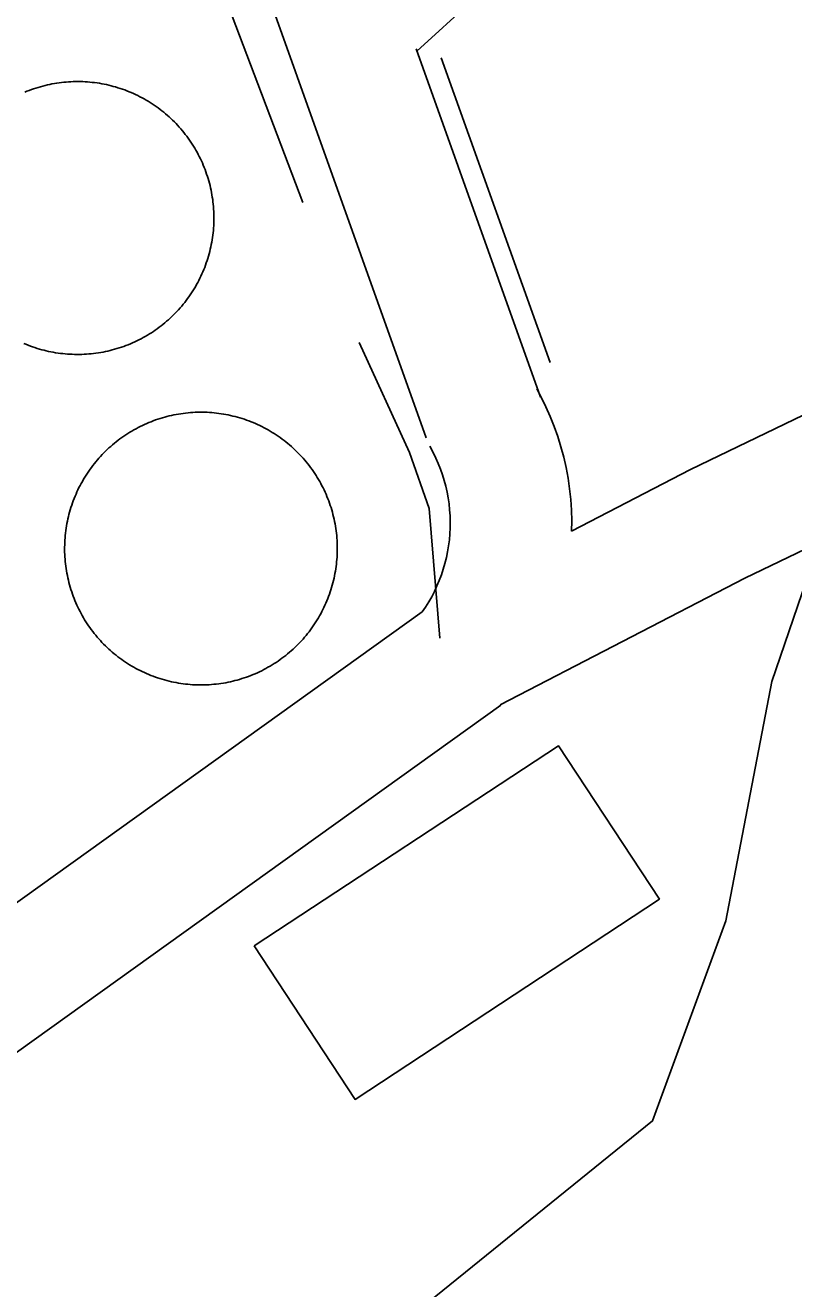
# Model space of a CAD drawing. Extents: x 3567028 to 3605064, y 510945 to 536587.
# Drawn here: x 3599916.5 to 3600106.3, y 526088.3 to 526400.2 of the extents above; entities that cross this region are included whole.
import ezdxf

# ---------------------------------------------------------------- set-up
doc = ezdxf.new("R2010")
doc.units = 0
for name, color, linetype in [('V-BLDG-OTLN', 7, 'Continuous'), ('V-DOMW-TANK', 7, 'Continuous'), ('V-ROAD-CNTR', 7, 'Continuous'), ('V-SITE-OTLN', 7, 'Continuous'), ('V-TOPO-SHOR', 7, 'Continuous')]:
    doc.layers.add(name, color=color, linetype=linetype)

msp = doc.modelspace()

# ---------------------------------------------------------------- linework, layer by layer
at = {"layer": 'V-BLDG-OTLN'}
msp.add_lwpolyline([(3599973.08, 526172.89), (3600048.24, 526222.35), (3600073.18, 526184.46), (3599998.02, 526134.99)], close=True, dxfattribs=at)
at = {"layer": 'V-DOMW-TANK'}
for points in [[(3599916.4, 526383.7), (3599916.94, 526383.93), (3599917.49, 526384.14), (3599918.04, 526384.35), (3599918.6, 526384.54), (3599919.16, 526384.72), (3599919.72, 526384.9), (3599920.28, 526385.07), (3599920.85, 526385.22), (3599921.42, 526385.36), (3599921.99, 526385.5), (3599922.57, 526385.62), (3599923.14, 526385.74), (3599923.72, 526385.84), (3599924.3, 526385.94), (3599924.89, 526386.02), (3599925.47, 526386.1), (3599926.05, 526386.16), (3599926.64, 526386.22), (3599927.22, 526386.26), (3599927.81, 526386.29), (3599928.4, 526386.32), (3599928.99, 526386.33), (3599929.58, 526386.33), (3599930.16, 526386.33), (3599930.75, 526386.31), (3599931.34, 526386.28), (3599931.92, 526386.24)], [(3599931.92, 526386.24), (3599932.51, 526386.19), (3599933.1, 526386.14), (3599933.68, 526386.07), (3599934.26, 526385.99), (3599934.84, 526385.9), (3599935.42, 526385.8), (3599936, 526385.69), (3599936.58, 526385.57), (3599937.15, 526385.44), (3599937.72, 526385.3), (3599938.29, 526385.15), (3599938.86, 526384.99), (3599939.42, 526384.82), (3599939.98, 526384.65), (3599940.54, 526384.46), (3599941.09, 526384.26), (3599941.64, 526384.05), (3599942.19, 526383.83), (3599942.73, 526383.6), (3599943.26, 526383.37), (3599943.8, 526383.12), (3599944.33, 526382.87), (3599944.85, 526382.6), (3599945.38, 526382.33), (3599945.89, 526382.05), (3599946.4, 526381.76), (3599946.91, 526381.45), (3599947.41, 526381.15), (3599947.9, 526380.83), (3599948.39, 526380.5), (3599948.88, 526380.17), (3599949.35, 526379.82), (3599949.82, 526379.47), (3599950.29, 526379.11), (3599950.75, 526378.74), (3599951.2, 526378.37), (3599951.65, 526377.98), (3599952.08, 526377.59), (3599952.52, 526377.19), (3599952.94, 526376.79), (3599953.36, 526376.37), (3599953.77, 526375.95), (3599954.17, 526375.53), (3599954.57, 526375.09), (3599954.95, 526374.65), (3599955.34, 526374.2), (3599955.71, 526373.74), (3599956.07, 526373.28), (3599956.43, 526372.81), (3599956.78, 526372.34), (3599957.12, 526371.86), (3599957.45, 526371.37), (3599957.77, 526370.89), (3599958.08, 526370.39), (3599958.39, 526369.88), (3599958.69, 526369.38), (3599958.97, 526368.86), (3599959.25, 526368.34), (3599959.52, 526367.82), (3599959.78, 526367.29), (3599960.04, 526366.76), (3599960.28, 526366.23), (3599960.51, 526365.69), (3599960.73, 526365.14), (3599960.94, 526364.59), (3599961.15, 526364.04), (3599961.34, 526363.49), (3599961.53, 526362.93), (3599961.7, 526362.37), (3599961.87, 526361.8), (3599962.02, 526361.24), (3599962.17, 526360.67), (3599962.3, 526360.1), (3599962.43, 526359.52), (3599962.54, 526358.94), (3599962.65, 526358.36), (3599962.74, 526357.79), (3599962.83, 526357.2), (3599962.9, 526356.62), (3599962.96, 526356.04), (3599963.02, 526355.45), (3599963.06, 526354.86), (3599963.09, 526354.28), (3599963.12, 526353.69), (3599963.13, 526353.1), (3599963.14, 526352.51), (3599963.13, 526351.92), (3599963.11, 526351.34), (3599963.08, 526350.75), (3599963.04, 526350.16), (3599963, 526349.58), (3599962.94, 526348.99), (3599962.87, 526348.41), (3599962.79, 526347.82), (3599962.7, 526347.24), (3599962.6, 526346.67), (3599962.49, 526346.08), (3599962.37, 526345.51), (3599962.24, 526344.94), (3599962.1, 526344.36)], [(3599962.1, 526344.36), (3599961.95, 526343.8), (3599961.79, 526343.23), (3599961.63, 526342.67), (3599961.45, 526342.11), (3599961.26, 526341.55), (3599961.06, 526341), (3599960.85, 526340.45), (3599960.63, 526339.9), (3599960.41, 526339.36), (3599960.17, 526338.82), (3599959.92, 526338.29), (3599959.67, 526337.76), (3599959.4, 526337.23), (3599959.13, 526336.71), (3599958.85, 526336.2), (3599958.56, 526335.68), (3599958.26, 526335.18), (3599957.95, 526334.68), (3599957.63, 526334.18), (3599957.3, 526333.7), (3599956.97, 526333.21), (3599956.63, 526332.73), (3599956.27, 526332.26), (3599955.91, 526331.8), (3599955.54, 526331.34), (3599955.17, 526330.89), (3599954.79, 526330.44), (3599954.39, 526330), (3599954, 526329.57), (3599953.59, 526329.14), (3599953.18, 526328.73), (3599952.75, 526328.32), (3599952.33, 526327.91), (3599951.89, 526327.52), (3599951.45, 526327.13), (3599951, 526326.75), (3599950.55, 526326.38), (3599950.08, 526326.01), (3599949.62, 526325.66), (3599949.14, 526325.31), (3599948.66, 526324.97), (3599948.18, 526324.64), (3599947.69, 526324.32), (3599947.19, 526324), (3599946.69, 526323.7), (3599946.18, 526323.4), (3599945.66, 526323.11), (3599945.15, 526322.83), (3599944.62, 526322.56), (3599944.1, 526322.3), (3599943.56, 526322.05), (3599943.03, 526321.81), (3599942.49, 526321.58), (3599941.95, 526321.36), (3599941.4, 526321.14), (3599940.85, 526320.94), (3599940.29, 526320.74), (3599939.73, 526320.56), (3599939.17, 526320.39), (3599938.61, 526320.22)], [(3599938.61, 526320.22), (3599938.04, 526320.07), (3599937.47, 526319.92), (3599936.9, 526319.79), (3599936.32, 526319.66), (3599935.75, 526319.55), (3599935.17, 526319.44), (3599934.59, 526319.35), (3599934, 526319.26), (3599933.42, 526319.19), (3599932.84, 526319.12), (3599932.25, 526319.07), (3599931.66, 526319.03), (3599931.08, 526318.99), (3599930.49, 526318.97), (3599929.9, 526318.95), (3599929.31, 526318.95), (3599928.73, 526318.96), (3599928.14, 526318.98), (3599927.55, 526319.01), (3599926.96, 526319.04), (3599926.38, 526319.09), (3599925.79, 526319.15), (3599925.21, 526319.22), (3599924.63, 526319.3), (3599924.04, 526319.39), (3599923.46, 526319.49), (3599922.89, 526319.59), (3599922.31, 526319.71), (3599921.74, 526319.84), (3599921.17, 526319.98), (3599920.6, 526320.13), (3599920.03, 526320.29), (3599919.47, 526320.46), (3599918.91, 526320.64), (3599918.35, 526320.83), (3599917.8, 526321.03), (3599917.25, 526321.23), (3599916.7, 526321.45), (3599916.16, 526321.68)], [(3599929.05, 526257.62), (3599928.82, 526258.16), (3599928.6, 526258.7), (3599928.39, 526259.25), (3599928.19, 526259.8), (3599928, 526260.36), (3599927.81, 526260.92), (3599927.64, 526261.48), (3599927.48, 526262.05), (3599927.33, 526262.61), (3599927.19, 526263.18), (3599927.06, 526263.76), (3599926.94, 526264.33), (3599926.82, 526264.91), (3599926.72, 526265.49), (3599926.63, 526266.07), (3599926.55, 526266.65), (3599926.48, 526267.23), (3599926.42, 526267.82), (3599926.37, 526268.4), (3599926.33, 526268.99), (3599926.3, 526269.58), (3599926.27, 526270.16), (3599926.27, 526270.75), (3599926.27, 526271.34), (3599926.28, 526271.93), (3599926.3, 526272.51), (3599926.33, 526273.1), (3599926.37, 526273.69), (3599926.42, 526274.27), (3599926.48, 526274.86), (3599926.56, 526275.44), (3599926.64, 526276.02), (3599926.73, 526276.6), (3599926.83, 526277.18), (3599926.95, 526277.76), (3599927.07, 526278.33), (3599927.2, 526278.91), (3599927.34, 526279.47), (3599927.5, 526280.04), (3599927.66, 526280.61), (3599927.83, 526281.17), (3599928.01, 526281.73), (3599928.21, 526282.28), (3599928.41, 526282.83), (3599928.62, 526283.38), (3599928.84, 526283.93), (3599929.07, 526284.47), (3599929.31, 526285.01), (3599929.56, 526285.54), (3599929.81, 526286.07), (3599930.08, 526286.59), (3599930.36, 526287.11), (3599930.64, 526287.62), (3599930.94, 526288.13), (3599931.24, 526288.64), (3599931.55, 526289.13), (3599931.87, 526289.63), (3599932.2, 526290.11), (3599932.54, 526290.59), (3599932.89, 526291.07), (3599933.24, 526291.54), (3599933.6, 526292), (3599933.97, 526292.46), (3599934.35, 526292.91), (3599934.74, 526293.35), (3599935.13, 526293.79), (3599935.53, 526294.21), (3599935.94, 526294.64), (3599936.36, 526295.05), (3599936.78, 526295.46), (3599937.21, 526295.86), (3599937.65, 526296.26), (3599938.09, 526296.64), (3599938.54, 526297.02), (3599939, 526297.39), (3599939.46, 526297.75), (3599939.93, 526298.1), (3599940.41, 526298.45), (3599940.89, 526298.78), (3599941.38, 526299.11), (3599941.87, 526299.43), (3599942.37, 526299.74), (3599942.87, 526300.04), (3599943.38, 526300.34), (3599943.89, 526300.62), (3599944.42, 526300.9), (3599944.94, 526301.17), (3599945.47, 526301.42), (3599946, 526301.67), (3599946.54, 526301.91), (3599947.08, 526302.14), (3599947.62, 526302.35), (3599948.17, 526302.57), (3599948.72, 526302.77), (3599949.28, 526302.96), (3599949.84, 526303.14), (3599950.4, 526303.31), (3599950.97, 526303.47), (3599951.53, 526303.62), (3599952.1, 526303.77)], [(3599952.1, 526303.77), (3599952.68, 526303.9), (3599953.25, 526304.02), (3599953.83, 526304.13), (3599954.41, 526304.23), (3599954.99, 526304.32), (3599955.57, 526304.4), (3599956.15, 526304.48), (3599956.74, 526304.54), (3599957.32, 526304.59), (3599957.91, 526304.63), (3599958.5, 526304.66), (3599959.08, 526304.68), (3599959.67, 526304.69), (3599960.26, 526304.69), (3599960.85, 526304.68), (3599961.43, 526304.66), (3599962.02, 526304.63), (3599962.61, 526304.58), (3599963.19, 526304.53), (3599963.78, 526304.47), (3599964.36, 526304.4), (3599964.94, 526304.31), (3599965.52, 526304.22), (3599966.1, 526304.12), (3599966.68, 526304.01), (3599967.25, 526303.88), (3599967.83, 526303.75), (3599968.4, 526303.61), (3599968.96, 526303.46), (3599969.53, 526303.29), (3599970.09, 526303.12), (3599970.65, 526302.94), (3599971.2, 526302.75), (3599971.75, 526302.55), (3599972.3, 526302.34), (3599972.85, 526302.11), (3599973.39, 526301.89), (3599973.93, 526301.65), (3599974.46, 526301.4), (3599974.99, 526301.14), (3599975.51, 526300.87), (3599976.03, 526300.59), (3599976.54, 526300.31), (3599977.05, 526300.02), (3599977.56, 526299.71), (3599978.05, 526299.4), (3599978.55, 526299.08), (3599979.03, 526298.75), (3599979.51, 526298.41), (3599979.99, 526298.07), (3599980.46, 526297.71), (3599980.92, 526297.35), (3599981.38, 526296.98), (3599981.83, 526296.6), (3599982.27, 526296.22), (3599982.71, 526295.82), (3599983.13, 526295.42), (3599983.56, 526295.01), (3599983.97, 526294.6), (3599984.38, 526294.18), (3599984.78, 526293.74), (3599985.18, 526293.31), (3599985.56, 526292.86), (3599985.94, 526292.41), (3599986.31, 526291.96), (3599986.67, 526291.49), (3599987.02, 526291.03), (3599987.37, 526290.55), (3599987.7, 526290.07), (3599988.03, 526289.58), (3599988.35, 526289.09), (3599988.66, 526288.59), (3599988.96, 526288.08), (3599989.26, 526287.57), (3599989.54, 526287.06), (3599989.82, 526286.54), (3599990.08, 526286.02), (3599990.34, 526285.49), (3599990.59, 526284.95), (3599990.83, 526284.42), (3599991.06, 526283.88), (3599991.27, 526283.33), (3599991.49, 526282.78), (3599991.69, 526282.23), (3599991.88, 526281.68), (3599992.06, 526281.12), (3599992.23, 526280.55), (3599992.39, 526279.99), (3599992.54, 526279.42), (3599992.69, 526278.85), (3599992.82, 526278.28), (3599992.94, 526277.7), (3599993.05, 526277.12), (3599993.15, 526276.55), (3599993.24, 526275.97), (3599993.33, 526275.38), (3599993.4, 526274.8), (3599993.46, 526274.22), (3599993.51, 526273.63), (3599993.55, 526273.05)], [(3599993.55, 526273.05), (3599993.58, 526272.46), (3599993.6, 526271.87), (3599993.61, 526271.28), (3599993.61, 526270.69), (3599993.6, 526270.11), (3599993.58, 526269.52), (3599993.55, 526268.93), (3599993.5, 526268.35), (3599993.45, 526267.76), (3599993.39, 526267.18), (3599993.32, 526266.59), (3599993.24, 526266.01), (3599993.14, 526265.43), (3599993.04, 526264.85), (3599992.93, 526264.28), (3599992.81, 526263.7), (3599992.67, 526263.13), (3599992.53, 526262.56), (3599992.38, 526261.99), (3599992.21, 526261.43), (3599992.04, 526260.87), (3599991.86, 526260.31), (3599991.67, 526259.75), (3599991.47, 526259.2), (3599991.26, 526258.65), (3599991.04, 526258.1), (3599990.81, 526257.57), (3599990.57, 526257.03), (3599990.32, 526256.5), (3599990.06, 526255.97), (3599989.79, 526255.45), (3599989.52, 526254.93), (3599989.23, 526254.41), (3599988.94, 526253.9), (3599988.63, 526253.4), (3599988.32, 526252.9), (3599988, 526252.41), (3599987.67, 526251.92), (3599987.33, 526251.44), (3599986.99, 526250.97), (3599986.63, 526250.5), (3599986.27, 526250.03), (3599985.9, 526249.58), (3599985.52, 526249.12), (3599985.14, 526248.69), (3599984.74, 526248.25), (3599984.34, 526247.82), (3599983.94, 526247.4), (3599983.52, 526246.98), (3599983.1, 526246.57), (3599982.67, 526246.17), (3599982.23, 526245.78), (3599981.78, 526245.4), (3599981.33, 526245.02), (3599980.88, 526244.65), (3599980.41, 526244.29), (3599979.94, 526243.93), (3599979.47, 526243.59), (3599978.99, 526243.25), (3599978.5, 526242.92)], [(3599978.5, 526242.92), (3599978.01, 526242.6), (3599977.51, 526242.29), (3599977, 526241.99), (3599976.49, 526241.7), (3599975.98, 526241.41), (3599975.46, 526241.14), (3599974.93, 526240.87), (3599974.41, 526240.61), (3599973.88, 526240.37), (3599973.34, 526240.13), (3599972.8, 526239.9), (3599972.25, 526239.68), (3599971.7, 526239.47), (3599971.15, 526239.27), (3599970.59, 526239.07), (3599970.04, 526238.9), (3599969.47, 526238.72), (3599968.91, 526238.56), (3599968.34, 526238.41), (3599967.77, 526238.27), (3599967.2, 526238.14), (3599966.62, 526238.02), (3599966.05, 526237.9), (3599965.47, 526237.8), (3599964.88, 526237.71), (3599964.31, 526237.63), (3599963.72, 526237.56), (3599963.14, 526237.5), (3599962.55, 526237.45), (3599961.96, 526237.41), (3599961.38, 526237.38), (3599960.79, 526237.35), (3599960.21, 526237.35), (3599959.62, 526237.35), (3599959.03, 526237.36), (3599958.44, 526237.38), (3599957.85, 526237.41), (3599957.27, 526237.45), (3599956.68, 526237.5), (3599956.1, 526237.56), (3599955.52, 526237.64), (3599954.93, 526237.72), (3599954.35, 526237.81), (3599953.77, 526237.91), (3599953.19, 526238.03), (3599952.62, 526238.15), (3599952.05, 526238.28), (3599951.48, 526238.42), (3599950.91, 526238.58), (3599950.35, 526238.74), (3599949.78, 526238.91), (3599949.23, 526239.09), (3599948.67, 526239.29), (3599948.12, 526239.49), (3599947.57, 526239.7), (3599947.03, 526239.92), (3599946.49, 526240.15), (3599945.95, 526240.39), (3599945.42, 526240.64), (3599944.89, 526240.89), (3599944.36, 526241.16), (3599943.85, 526241.44), (3599943.33, 526241.72), (3599942.82, 526242.02), (3599942.32, 526242.32), (3599941.82, 526242.63), (3599941.33, 526242.95), (3599940.84, 526243.28), (3599940.36, 526243.62), (3599939.88, 526243.97), (3599939.42, 526244.32), (3599938.95, 526244.68), (3599938.5, 526245.05), (3599938.04, 526245.43), (3599937.6, 526245.82), (3599937.17, 526246.21), (3599936.74, 526246.61), (3599936.32, 526247.02), (3599935.9, 526247.44), (3599935.49, 526247.86), (3599935.09, 526248.29), (3599934.7, 526248.72), (3599934.31, 526249.17), (3599933.94, 526249.62), (3599933.57, 526250.08), (3599933.21, 526250.54), (3599932.85, 526251.01), (3599932.51, 526251.49), (3599932.17, 526251.97), (3599931.84, 526252.45), (3599931.52, 526252.95), (3599931.21, 526253.45), (3599930.91, 526253.95), (3599930.62, 526254.46), (3599930.33, 526254.97), (3599930.06, 526255.49), (3599929.79, 526256.02), (3599929.53, 526256.55), (3599929.28, 526257.08), (3599929.05, 526257.62)]]:
    msp.add_lwpolyline(points, dxfattribs=at)
at = {"layer": 'V-ROAD-CNTR'}
for points in [[(3599582.7, 527510.38), (3600015.53, 526298.33)], [(3600013.27, 526393.86), (3600027, 526406.36), (3600043.81, 526422.67), (3600068.56, 526446.45), (3600079.13, 526455.78)], [(3600051.48, 526275.33), (3600080.86, 526290.55), (3600113.47, 526306.24), (3600137.62, 526317.86), (3600194.31, 526344.89), (3600250.94, 526371.65), (3600259.64, 526375.95), (3600268.13, 526380.48), (3600276.47, 526385.26), (3600296.96, 526397.84)], [(3600013.08, 526394.39), (3600043.78, 526308.42)], [(3600033.81, 526232.4), (3600094.27, 526263.71), (3600126.48, 526279.21), (3600150.58, 526290.81), (3600207.17, 526317.79), (3600264, 526344.64), (3600270.22, 526347.71)], [(3600042.86, 526310.49), (3600043.98, 526308.42), (3600045.14, 526306.04), (3600046.21, 526303.62), (3600047.18, 526301.16), (3600048.06, 526298.67), (3600048.84, 526296.14), (3600049.53, 526293.59), (3600050.11, 526291.01), (3600050.59, 526288.41), (3600050.97, 526285.79), (3600051.25, 526283.17), (3600051.43, 526280.53), (3600051.51, 526277.88), (3600051.48, 526275.33)], [(3600016.45, 526296.27), (3600017.29, 526294.71), (3600017.94, 526293.38), (3600018.54, 526292.02), (3600019.08, 526290.65), (3600019.57, 526289.25), (3600020.01, 526287.84), (3600020.39, 526286.41), (3600020.72, 526284.96), (3600020.99, 526283.51), (3600021.2, 526282.04), (3600021.36, 526280.57), (3600021.46, 526279.09), (3600021.5, 526277.61), (3600021.49, 526276.13), (3600021.41, 526274.66), (3600021.28, 526273.18), (3600021.1, 526271.71), (3600020.85, 526270.25), (3600020.55, 526268.8), (3600020.2, 526267.37), (3600019.78, 526265.94), (3600019.32, 526264.54), (3600018.8, 526263.15), (3600018.22, 526261.79), (3600017.59, 526260.44), (3600016.92, 526259.13), (3600016.19, 526257.84), (3600015.41, 526256.58), (3600014.6, 526255.38)], [(3600014.6, 526255.38), (3599735.21, 526055.13)], [(3600033.99, 526232.37), (3599753.95, 526031.65)]]:
    msp.add_lwpolyline(points, dxfattribs=at)
at = {"layer": 'V-SITE-OTLN'}
msp.add_lwpolyline([(3600118.94, 526290.85), (3600100.91, 526238.16), (3600089.59, 526179.14), (3600071.46, 526129.7), (3599937.67, 526021.46), (3599925.3, 525998.28), (3599929.23, 525975.57), (3599950.38, 525920.75), (3600002.96, 525795.12), (3600285, 525291.42)], dxfattribs=at)
at = {"layer": 'V-TOPO-SHOR'}
for p, q in [((3599985.1, 526356.44), (3599945.54, 526460.95)), ((3600046.19, 526316.99), (3600019.25, 526392.2))]:
    msp.add_line(p, q, dxfattribs=at)
msp.add_lwpolyline([(3600018.97, 526248.88), (3600016.28, 526280.9), (3600011.41, 526294.78), (3599999.01, 526321.89)], dxfattribs=at)

doc.saveas('drawing.dxf')
